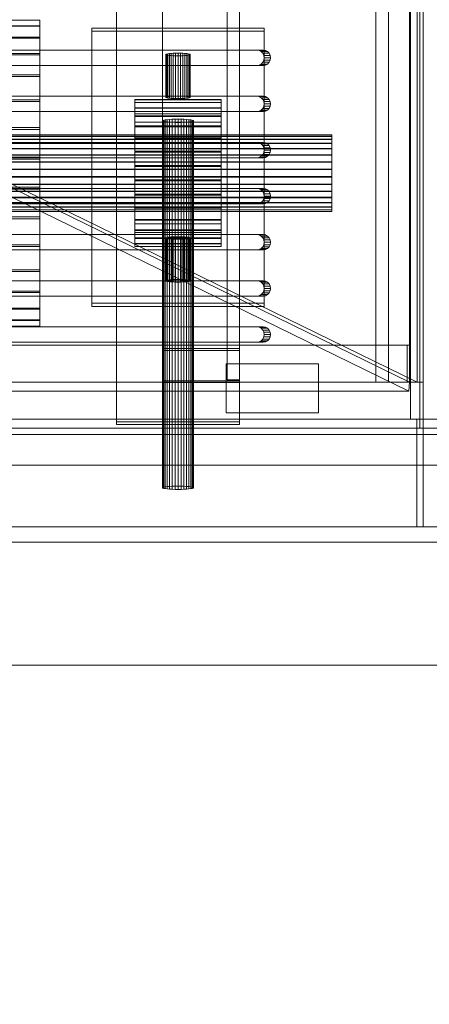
# Model space of a CAD drawing. Header units: millimetres. Extents: x -2233 to 61924, y -68080 to 6847.
# Tile 670 of 1056: x 27703 to 27837, y -18370 to -18050. Entities that reach past the tile are written whole.
import ezdxf

# ---------------------------------------------------------------- set-up
doc = ezdxf.new("R2010")
doc.units = ezdxf.units.MM
for name, color, linetype, lineweight in [('COTAS_P', 1, 'Continuous', 0), ('superior_bajante_movil', 7, 'Continuous', 0), ('superior_C09', 7, 'Continuous', 0)]:
    doc.layers.add(name, color=color, linetype=linetype, lineweight=lineweight)
doc.dimstyles.new('R19_100', dxfattribs={"dimtxt": 250, "dimasz": 150, "dimexe": 150, "dimexo": 80, "dimgap": 100, "dimtad": 1, "dimtih": 1, "dimtoh": 1, "dimdsep": 46, "dimcen": 0.09, "dimadec": 0, "dimazin": 0, "dimtfac": 1, "dimtdec": 4, "dimtofl": 0, "dimtmove": 0, "dimatfit": 3, "dimfxl": 1, "dimtolj": 1, "dimtzin": 0, "dimarcsym": 0})

# ---------------------------------------------------------------- blocks, each defined once
blk = doc.blocks.new('DIM_R28_46')
at = {"layer": 'COTAS_P'}
for p, q in [((26795.07, -18305), (26795.07, -19205)), ((28805.07, -18305), (28805.07, -19205)), ((26795.07, -19205), (26945.07, -19160)), ((28805.07, -19205), (28655.07, -19160)), ((26795.07, -19205), (28805.07, -19205)), ((26795.07, -19205), (26945.07, -19250)), ((28805.07, -19205), (28655.07, -19250))]:
    blk.add_line(p, q, dxfattribs=at)
blk.add_text('2010 P', height=250, dxfattribs=at).set_placement((27800.07, -19105))

msp = doc.modelspace()

# ---------------------------------------------------------------- linework, layer by layer
at = {"layer": 'superior_bajante_movil'}
for p, q in [((27833.667, -17777), (27833.667, -18183)), ((27834.693, -18183), (27834.693, -17777)), ((27834.693, -17780), (27834.693, -18180)), ((27819.312, -17792), (27819.312, -18168)), ((27823.416, -18168), (27823.416, -17792)), ((27830.246, -17792), (27830.246, -18168)), ((27830.588, -18168), (27830.588, -17792)), ((27832.777, -18168), (27832.777, -17792)), ((27834.693, -17792), (27834.693, -18168)), ((27780.66, -18060), (27644.405, -18060)), ((27646.457, -18060), (27782.712, -18060)), ((27780.66, -18060), (27782.712, -18060)), ((27781.386, -18060.122), (27780.66, -18060)), ((27781.386, -18060.122), (27783.438, -18060.122)), ((27782.041, -18060.477), (27781.386, -18060.122)), ((27782.712, -18060), (27783.438, -18060.122)), ((27783.438, -18060.122), (27784.093, -18060.477)), ((27782.041, -18060.477), (27784.093, -18060.477)), ((27782.561, -18061.031), (27782.041, -18060.477)), ((27782.561, -18061.031), (27784.613, -18061.031)), ((27782.895, -18061.727), (27782.561, -18061.031)), ((27782.561, -18063.969), (27782.895, -18063.273)), ((27782.895, -18061.727), (27784.947, -18061.727)), ((27783.01, -18062.5), (27782.895, -18061.727)), ((27782.895, -18063.273), (27783.01, -18062.5)), ((27782.895, -18063.273), (27784.947, -18063.273)), ((27783.01, -18062.5), (27785.062, -18062.5)), ((27784.093, -18060.477), (27784.613, -18061.031)), ((27784.613, -18061.031), (27784.947, -18061.727)), ((27784.947, -18063.273), (27784.613, -18063.969)), ((27784.947, -18061.727), (27785.062, -18062.5)), ((27785.062, -18062.5), (27784.947, -18063.273)), ((27644.405, -18065), (27780.66, -18065)), ((27782.712, -18065), (27646.457, -18065)), ((27780.66, -18065), (27781.386, -18064.878)), ((27780.66, -18065), (27782.712, -18065)), ((27781.386, -18064.878), (27782.041, -18064.523)), ((27781.386, -18064.878), (27783.438, -18064.878)), ((27782.041, -18064.523), (27782.561, -18063.969)), ((27782.041, -18064.523), (27784.093, -18064.523)), ((27782.561, -18063.969), (27784.613, -18063.969)), ((27783.438, -18064.878), (27782.712, -18065)), ((27784.093, -18064.523), (27783.438, -18064.878)), ((27784.613, -18063.969), (27784.093, -18064.523)), ((27780.66, -18075), (27644.405, -18075)), ((27646.457, -18075), (27782.712, -18075)), ((27780.66, -18075), (27782.712, -18075)), ((27781.386, -18075.122), (27780.66, -18075)), ((27781.386, -18075.122), (27783.438, -18075.122)), ((27782.041, -18075.477), (27781.386, -18075.122)), ((27782.041, -18075.477), (27784.093, -18075.477)), ((27782.561, -18076.031), (27782.041, -18075.477)), ((27782.561, -18076.031), (27784.613, -18076.031)), ((27782.895, -18076.727), (27782.561, -18076.031)), ((27782.712, -18075), (27783.438, -18075.122)), ((27783.438, -18075.122), (27784.093, -18075.477)), ((27784.093, -18075.477), (27784.613, -18076.031)), ((27784.613, -18076.031), (27784.947, -18076.727)), ((27781.386, -18079.878), (27782.041, -18079.523)), ((27782.041, -18079.523), (27782.561, -18078.969)), ((27782.041, -18079.523), (27784.093, -18079.523)), ((27782.561, -18078.969), (27782.895, -18078.273)), ((27782.561, -18078.969), (27784.613, -18078.969)), ((27782.895, -18076.727), (27784.947, -18076.727)), ((27783.01, -18077.5), (27782.895, -18076.727)), ((27782.895, -18078.273), (27783.01, -18077.5)), ((27782.895, -18078.273), (27784.947, -18078.273)), ((27783.01, -18077.5), (27785.062, -18077.5)), ((27784.093, -18079.523), (27783.438, -18079.878)), ((27784.613, -18078.969), (27784.093, -18079.523)), ((27784.947, -18078.273), (27784.613, -18078.969)), ((27784.947, -18076.727), (27785.062, -18077.5)), ((27785.062, -18077.5), (27784.947, -18078.273)), ((27644.405, -18080), (27780.66, -18080)), ((27782.712, -18080), (27646.457, -18080)), ((27650.067, -18080), (27830.246, -18168)), ((27652.598, -18080), (27832.777, -18168)), ((27780.66, -18080), (27781.386, -18079.878)), ((27780.66, -18080), (27782.712, -18080)), ((27781.386, -18079.878), (27783.438, -18079.878)), ((27783.438, -18079.878), (27782.712, -18080)), ((27830.041, -18170.939), (27649.862, -18082.939)), ((27780.66, -18090), (27644.405, -18090)), ((27646.457, -18090), (27782.712, -18090)), ((27780.66, -18090), (27782.712, -18090)), ((27781.386, -18090.122), (27780.66, -18090)), ((27781.386, -18090.122), (27783.438, -18090.122)), ((27782.041, -18090.477), (27781.386, -18090.122)), ((27782.041, -18090.477), (27784.093, -18090.477)), ((27782.561, -18091.031), (27782.041, -18090.477)), ((27782.561, -18091.031), (27784.613, -18091.031)), ((27782.895, -18091.727), (27782.561, -18091.031)), ((27782.712, -18090), (27783.438, -18090.122)), ((27782.895, -18091.727), (27784.947, -18091.727)), ((27783.01, -18092.5), (27782.895, -18091.727)), ((27783.438, -18090.122), (27784.093, -18090.477)), ((27784.093, -18090.477), (27784.613, -18091.031)), ((27784.613, -18091.031), (27784.947, -18091.727)), ((27784.947, -18091.727), (27785.062, -18092.5)), ((27644.405, -18095), (27780.66, -18095)), ((27782.712, -18095), (27646.457, -18095)), ((27780.66, -18095), (27781.386, -18094.878)), ((27780.66, -18095), (27782.712, -18095)), ((27781.386, -18094.878), (27782.041, -18094.523)), ((27781.386, -18094.878), (27783.438, -18094.878)), ((27782.041, -18094.523), (27782.561, -18093.969)), ((27782.041, -18094.523), (27784.093, -18094.523)), ((27782.561, -18093.969), (27782.895, -18093.273)), ((27782.561, -18093.969), (27784.613, -18093.969)), ((27783.438, -18094.878), (27782.712, -18095)), ((27782.895, -18093.273), (27783.01, -18092.5)), ((27782.895, -18093.273), (27784.947, -18093.273)), ((27783.01, -18092.5), (27785.062, -18092.5)), ((27784.093, -18094.523), (27783.438, -18094.878)), ((27784.613, -18093.969), (27784.093, -18094.523)), ((27784.947, -18093.273), (27784.613, -18093.969)), ((27785.062, -18092.5), (27784.947, -18093.273)), ((27780.66, -18105), (27644.405, -18105)), ((27646.457, -18105), (27782.712, -18105)), ((27780.66, -18105), (27782.712, -18105)), ((27781.386, -18105.122), (27780.66, -18105)), ((27781.386, -18105.122), (27783.438, -18105.122)), ((27782.041, -18105.477), (27781.386, -18105.122)), ((27782.712, -18105), (27783.438, -18105.122)), ((27783.438, -18105.122), (27784.093, -18105.477)), ((27782.041, -18105.477), (27784.093, -18105.477)), ((27782.561, -18106.031), (27782.041, -18105.477)), ((27782.561, -18106.031), (27784.613, -18106.031)), ((27782.895, -18106.727), (27782.561, -18106.031)), ((27782.561, -18108.969), (27782.895, -18108.273)), ((27782.895, -18106.727), (27784.947, -18106.727)), ((27783.01, -18107.5), (27782.895, -18106.727)), ((27782.895, -18108.273), (27783.01, -18107.5)), ((27782.895, -18108.273), (27784.947, -18108.273)), ((27783.01, -18107.5), (27785.062, -18107.5)), ((27784.093, -18105.477), (27784.613, -18106.031)), ((27784.613, -18106.031), (27784.947, -18106.727)), ((27784.947, -18108.273), (27784.613, -18108.969)), ((27784.947, -18106.727), (27785.062, -18107.5)), ((27785.062, -18107.5), (27784.947, -18108.273)), ((27644.405, -18110), (27780.66, -18110)), ((27782.712, -18110), (27646.457, -18110)), ((27780.66, -18110), (27781.386, -18109.878)), ((27780.66, -18110), (27782.712, -18110)), ((27781.386, -18109.878), (27782.041, -18109.523)), ((27781.386, -18109.878), (27783.438, -18109.878)), ((27782.041, -18109.523), (27782.561, -18108.969)), ((27782.041, -18109.523), (27784.093, -18109.523)), ((27782.561, -18108.969), (27784.613, -18108.969)), ((27783.438, -18109.878), (27782.712, -18110)), ((27784.093, -18109.523), (27783.438, -18109.878)), ((27784.613, -18108.969), (27784.093, -18109.523)), ((27780.66, -18120), (27644.405, -18120)), ((27646.457, -18120), (27782.712, -18120)), ((27780.66, -18120), (27782.712, -18120)), ((27781.386, -18120.122), (27780.66, -18120)), ((27781.386, -18120.122), (27783.438, -18120.122)), ((27782.041, -18120.477), (27781.386, -18120.122)), ((27782.041, -18120.477), (27784.093, -18120.477)), ((27782.561, -18121.031), (27782.041, -18120.477)), ((27782.561, -18121.031), (27784.613, -18121.031)), ((27782.895, -18121.727), (27782.561, -18121.031)), ((27782.712, -18120), (27783.438, -18120.122)), ((27783.438, -18120.122), (27784.093, -18120.477)), ((27784.093, -18120.477), (27784.613, -18121.031)), ((27784.613, -18121.031), (27784.947, -18121.727)), ((27782.041, -18124.523), (27782.561, -18123.969)), ((27782.561, -18123.969), (27782.895, -18123.273)), ((27782.561, -18123.969), (27784.613, -18123.969)), ((27782.895, -18121.727), (27784.947, -18121.727)), ((27783.01, -18122.5), (27782.895, -18121.727)), ((27782.895, -18123.273), (27783.01, -18122.5)), ((27782.895, -18123.273), (27784.947, -18123.273)), ((27783.01, -18122.5), (27785.062, -18122.5)), ((27784.613, -18123.969), (27784.093, -18124.523)), ((27784.947, -18123.273), (27784.613, -18123.969)), ((27784.947, -18121.727), (27785.062, -18122.5)), ((27785.062, -18122.5), (27784.947, -18123.273)), ((27644.405, -18125), (27780.66, -18125)), ((27782.712, -18125), (27646.457, -18125)), ((27780.66, -18125), (27781.386, -18124.878)), ((27780.66, -18125), (27782.712, -18125)), ((27781.386, -18124.878), (27782.041, -18124.523)), ((27781.386, -18124.878), (27783.438, -18124.878)), ((27782.041, -18124.523), (27784.093, -18124.523)), ((27783.438, -18124.878), (27782.712, -18125)), ((27784.093, -18124.523), (27783.438, -18124.878)), ((27780.66, -18135), (27644.405, -18135)), ((27646.457, -18135), (27782.712, -18135)), ((27780.66, -18135), (27782.712, -18135)), ((27781.386, -18135.122), (27780.66, -18135)), ((27781.386, -18135.122), (27783.438, -18135.122)), ((27782.041, -18135.477), (27781.386, -18135.122)), ((27782.041, -18135.477), (27784.093, -18135.477)), ((27782.561, -18136.031), (27782.041, -18135.477)), ((27782.561, -18136.031), (27784.613, -18136.031)), ((27782.895, -18136.727), (27782.561, -18136.031)), ((27782.712, -18135), (27783.438, -18135.122)), ((27782.895, -18136.727), (27784.947, -18136.727)), ((27783.01, -18137.5), (27782.895, -18136.727)), ((27783.438, -18135.122), (27784.093, -18135.477)), ((27784.093, -18135.477), (27784.613, -18136.031)), ((27784.613, -18136.031), (27784.947, -18136.727)), ((27784.947, -18136.727), (27785.062, -18137.5)), ((27644.405, -18140), (27780.66, -18140)), ((27782.712, -18140), (27646.457, -18140)), ((27780.66, -18140), (27781.386, -18139.878)), ((27780.66, -18140), (27782.712, -18140)), ((27781.386, -18139.878), (27782.041, -18139.523)), ((27781.386, -18139.878), (27783.438, -18139.878)), ((27782.041, -18139.523), (27782.561, -18138.969)), ((27782.041, -18139.523), (27784.093, -18139.523)), ((27782.561, -18138.969), (27782.895, -18138.273)), ((27782.561, -18138.969), (27784.613, -18138.969)), ((27783.438, -18139.878), (27782.712, -18140)), ((27782.895, -18138.273), (27783.01, -18137.5)), ((27782.895, -18138.273), (27784.947, -18138.273)), ((27783.01, -18137.5), (27785.062, -18137.5)), ((27784.093, -18139.523), (27783.438, -18139.878)), ((27784.613, -18138.969), (27784.093, -18139.523)), ((27784.947, -18138.273), (27784.613, -18138.969)), ((27785.062, -18137.5), (27784.947, -18138.273)), ((27780.66, -18150), (27644.405, -18150)), ((27646.457, -18150), (27782.712, -18150)), ((27780.66, -18150), (27782.712, -18150)), ((27781.386, -18150.122), (27780.66, -18150)), ((27782.712, -18150), (27783.438, -18150.122)), ((27781.386, -18150.122), (27783.438, -18150.122)), ((27782.041, -18150.477), (27781.386, -18150.122)), ((27782.041, -18150.477), (27784.093, -18150.477)), ((27782.561, -18151.031), (27782.041, -18150.477)), ((27782.561, -18151.031), (27784.613, -18151.031)), ((27782.895, -18151.727), (27782.561, -18151.031)), ((27782.561, -18153.969), (27782.895, -18153.273)), ((27782.895, -18151.727), (27784.947, -18151.727)), ((27783.01, -18152.5), (27782.895, -18151.727)), ((27782.895, -18153.273), (27783.01, -18152.5)), ((27782.895, -18153.273), (27784.947, -18153.273)), ((27783.01, -18152.5), (27785.062, -18152.5)), ((27783.438, -18150.122), (27784.093, -18150.477)), ((27784.093, -18150.477), (27784.613, -18151.031)), ((27784.613, -18151.031), (27784.947, -18151.727)), ((27784.947, -18153.273), (27784.613, -18153.969)), ((27784.947, -18151.727), (27785.062, -18152.5)), ((27785.062, -18152.5), (27784.947, -18153.273)), ((27829.562, -18156), (27077.808, -18156)), ((27078.834, -18156), (27830.588, -18156)), ((27644.405, -18155), (27780.66, -18155)), ((27782.712, -18155), (27646.457, -18155)), ((27780.66, -18155), (27781.386, -18154.878)), ((27780.66, -18155), (27782.712, -18155)), ((27781.386, -18154.878), (27782.041, -18154.523)), ((27781.386, -18154.878), (27783.438, -18154.878)), ((27782.041, -18154.523), (27782.561, -18153.969)), ((27782.041, -18154.523), (27784.093, -18154.523)), ((27782.561, -18153.969), (27784.613, -18153.969)), ((27783.438, -18154.878), (27782.712, -18155)), ((27784.093, -18154.523), (27783.438, -18154.878)), ((27784.613, -18153.969), (27784.093, -18154.523)), ((27829.562, -18168), (27829.562, -18156)), ((27830.588, -18156), (27829.562, -18156)), ((27830.588, -18156), (27830.588, -18168)), ((27770.656, -18178), (27770.656, -18162)), ((27770.656, -18162), (27800.656, -18162)), ((27800.656, -18162), (27800.656, -18178)), ((27077.808, -18168), (27829.562, -18168)), ((27830.246, -18168), (27078.492, -18168)), ((27830.588, -18168), (27078.834, -18168)), ((27082.939, -18168), (27834.693, -18168)), ((27819.312, -18168), (27830.588, -18168)), ((27819.312, -18168), (27823.416, -18168)), ((27834.693, -18168), (27823.416, -18168)), ((27830.588, -18168), (27829.562, -18168)), ((27830.246, -18168), (27830.041, -18170.939)), ((27832.777, -18168), (27830.246, -18168)), ((27830.588, -18180), (27830.588, -18168)), ((27834.693, -18168), (27830.588, -18168)), ((27834.693, -18168), (27834.693, -18180)), ((27078.287, -18170.939), (27830.041, -18170.939)), ((27800.656, -18178), (27770.656, -18178)), ((26850.067, -18180), (28353.576, -18180)), ((27078.834, -18180), (27830.588, -18180)), ((27832.64, -18180), (27080.886, -18180)), ((27834.693, -18180), (27082.939, -18180)), ((27084.991, -18180), (27836.745, -18180)), ((27834.693, -18180), (27830.588, -18180)), ((27832.64, -18215), (27832.64, -18180)), ((27834.693, -18180), (27832.64, -18180)), ((27834.693, -18180), (28351.524, -18180)), ((27834.693, -18180), (27836.745, -18180)), ((27834.693, -18180), (27834.693, -18215)), ((28336.817, -18185), (26833.309, -18185)), ((26846.989, -18185), (28350.498, -18185)), ((28352.55, -18183), (26849.041, -18183)), ((26850.067, -18183), (28353.576, -18183)), ((27833.667, -18183), (28350.498, -18183)), ((27833.667, -18183), (27834.693, -18183)), ((28351.524, -18183), (27834.693, -18183)), ((26849.041, -18195), (28352.55, -18195)), ((28353.576, -18195), (26850.067, -18195)), ((26833.309, -18215), (28336.817, -18215)), ((28350.498, -18215), (26846.989, -18215)), ((27080.886, -18215), (27832.64, -18215)), ((27834.693, -18215), (27082.939, -18215)), ((27834.693, -18215), (27832.64, -18215)), ((26950.067, -18220), (28253.576, -18220)), ((28253.576, -18260), (26950.067, -18260))]:
    msp.add_line(p, q, dxfattribs=at)
at = {"layer": 'superior_C09'}
for p, q in [((27750, -18157.053), (27750, -16117.822)), ((27750, -16118.451), (27750, -18157.681)), ((27771, -18157.053), (27771, -16117.822)), ((27775, -16117.822), (27775, -18157.053)), ((27775, -18157.681), (27775, -16118.451)), ((27750, -18167.522), (27750, -16128.291)), ((27750, -16128.919), (27750, -18168.15)), ((27771, -16127.977), (27771, -18167.208)), ((27775, -18167.208), (27775, -16127.977)), ((27775, -16128.291), (27775, -18167.522)), ((27775, -18168.15), (27775, -16128.919)), ((27735, -18180.869), (27735, -18011.803)), ((27775, -18011.803), (27775, -18180.869)), ((27735, -18012.641), (27735, -18181.706)), ((27775, -18181.706), (27775, -18012.641)), ((27710, -18050.209), (27290, -18050.209)), ((27290, -18050.275), (27710, -18050.275)), ((27710, -18050.209), (27710, -18052.057)), ((27710, -18050.275), (27710, -18050.209)), ((27710, -18052.251), (27710, -18050.275)), ((27710, -18052.057), (27290, -18052.057)), ((27710, -18052.251), (27290, -18052.251)), ((27710, -18052.057), (27710, -18055.747)), ((27710, -18056.063), (27710, -18052.251)), ((27727, -18142.345), (27727, -18052.84)), ((27727, -18052.84), (27783, -18052.84)), ((27727, -18052.84), (27727, -18053.886)), ((27783, -18053.886), (27727, -18053.886)), ((27727, -18053.886), (27727, -18143.392)), ((27783, -18052.84), (27783, -18142.345)), ((27783, -18052.84), (27783, -18053.886)), ((27783, -18143.392), (27783, -18053.886)), ((27710, -18055.747), (27290, -18055.747)), ((27710, -18056.063), (27290, -18056.063)), ((27710, -18055.747), (27710, -18061.138)), ((27710, -18061.563), (27710, -18056.063)), ((27710, -18061.138), (27290, -18061.138)), ((27710, -18061.563), (27290, -18061.563)), ((27710, -18061.138), (27710, -18068.022)), ((27710, -18068.54), (27710, -18061.563)), ((27751.077, -18061.342), (27751, -18061.424)), ((27751, -18061.424), (27751.077, -18061.505)), ((27751, -18061.424), (27751, -18075.347)), ((27751.304, -18061.263), (27751.077, -18061.342)), ((27751.077, -18075.265), (27751.077, -18061.342)), ((27751.077, -18061.505), (27751.304, -18061.584)), ((27751.077, -18075.428), (27751.077, -18061.505)), ((27751.674, -18061.191), (27751.304, -18061.263)), ((27751.304, -18075.186), (27751.304, -18061.263)), ((27751.304, -18061.584), (27751.674, -18061.656)), ((27751.304, -18075.507), (27751.304, -18061.584)), ((27752.172, -18061.128), (27751.674, -18061.191)), ((27751.674, -18075.114), (27751.674, -18061.191)), ((27751.674, -18061.656), (27752.172, -18061.72)), ((27751.674, -18075.579), (27751.674, -18061.656)), ((27752.778, -18061.075), (27752.172, -18061.128)), ((27752.172, -18075.051), (27752.172, -18061.128)), ((27752.172, -18061.72), (27752.778, -18061.772)), ((27752.172, -18075.643), (27752.172, -18061.72)), ((27753.469, -18061.037), (27752.778, -18061.075)), ((27752.778, -18074.999), (27752.778, -18061.075)), ((27752.778, -18061.772), (27753.469, -18061.811)), ((27752.778, -18075.695), (27752.778, -18061.772)), ((27754.22, -18061.013), (27753.469, -18061.037)), ((27753.469, -18074.96), (27753.469, -18061.037)), ((27753.469, -18061.811), (27754.22, -18061.834)), ((27753.469, -18075.734), (27753.469, -18061.811)), ((27755, -18061.005), (27754.22, -18061.013)), ((27754.22, -18074.936), (27754.22, -18061.013)), ((27754.22, -18061.834), (27755, -18061.842)), ((27754.22, -18075.757), (27754.22, -18061.834)), ((27755.78, -18061.013), (27755, -18061.005)), ((27755, -18074.928), (27755, -18061.005)), ((27755, -18061.842), (27755.78, -18061.834)), ((27755, -18075.765), (27755, -18061.842)), ((27756.531, -18061.037), (27755.78, -18061.013)), ((27755.78, -18074.936), (27755.78, -18061.013)), ((27755.78, -18061.834), (27756.531, -18061.811)), ((27755.78, -18075.757), (27755.78, -18061.834)), ((27757.222, -18061.075), (27756.531, -18061.037)), ((27756.531, -18074.96), (27756.531, -18061.037)), ((27756.531, -18061.811), (27757.222, -18061.772)), ((27756.531, -18075.734), (27756.531, -18061.811)), ((27757.828, -18061.128), (27757.222, -18061.075)), ((27757.222, -18074.999), (27757.222, -18061.075)), ((27757.222, -18061.772), (27757.828, -18061.72)), ((27757.222, -18075.695), (27757.222, -18061.772)), ((27758.326, -18061.191), (27757.828, -18061.128)), ((27757.828, -18075.051), (27757.828, -18061.128)), ((27757.828, -18061.72), (27758.326, -18061.656)), ((27757.828, -18075.643), (27757.828, -18061.72)), ((27758.696, -18061.263), (27758.326, -18061.191)), ((27758.326, -18075.114), (27758.326, -18061.191)), ((27758.326, -18061.656), (27758.696, -18061.584)), ((27758.326, -18075.579), (27758.326, -18061.656)), ((27758.923, -18061.342), (27758.696, -18061.263)), ((27758.696, -18075.186), (27758.696, -18061.263)), ((27758.696, -18061.584), (27758.923, -18061.505)), ((27758.696, -18075.507), (27758.696, -18061.584)), ((27759, -18061.424), (27758.923, -18061.342)), ((27758.923, -18075.265), (27758.923, -18061.342)), ((27758.923, -18061.505), (27759, -18061.424)), ((27758.923, -18075.428), (27758.923, -18061.505)), ((27759, -18075.347), (27759, -18061.424)), ((27710, -18068.022), (27290, -18068.022)), ((27710, -18068.54), (27290, -18068.54)), ((27710, -18068.022), (27710, -18076.135)), ((27710, -18076.726), (27710, -18068.54)), ((27710, -18076.135), (27290, -18076.135)), ((27710, -18076.135), (27710, -18085.165)), ((27741, -18076.987), (27741, -18076.1)), ((27741, -18076.1), (27741, -18076.132)), ((27769, -18076.1), (27741, -18076.1)), ((27741, -18076.132), (27741, -18077.081)), ((27741, -18076.132), (27769, -18076.132)), ((27751, -18075.347), (27751.077, -18075.265)), ((27751.077, -18075.428), (27751, -18075.347)), ((27751.077, -18075.265), (27751.304, -18075.186)), ((27751.304, -18075.507), (27751.077, -18075.428)), ((27751.304, -18075.186), (27751.674, -18075.114)), ((27751.674, -18075.579), (27751.304, -18075.507)), ((27751.674, -18075.114), (27752.172, -18075.051)), ((27752.172, -18075.643), (27751.674, -18075.579)), ((27752.172, -18075.051), (27752.778, -18074.999)), ((27752.778, -18075.695), (27752.172, -18075.643)), ((27752.778, -18074.999), (27753.469, -18074.96)), ((27753.469, -18075.734), (27752.778, -18075.695)), ((27753.469, -18074.96), (27754.22, -18074.936)), ((27754.22, -18075.757), (27753.469, -18075.734)), ((27754.22, -18074.936), (27755, -18074.928)), ((27755, -18075.765), (27754.22, -18075.757)), ((27755, -18074.928), (27755.78, -18074.936)), ((27755.78, -18075.757), (27755, -18075.765)), ((27755.78, -18074.936), (27756.531, -18074.96)), ((27756.531, -18075.734), (27755.78, -18075.757)), ((27756.531, -18074.96), (27757.222, -18074.999)), ((27757.222, -18075.695), (27756.531, -18075.734)), ((27757.222, -18074.999), (27757.828, -18075.051)), ((27757.828, -18075.643), (27757.222, -18075.695)), ((27757.828, -18075.051), (27758.326, -18075.114)), ((27758.326, -18075.579), (27757.828, -18075.643)), ((27758.326, -18075.114), (27758.696, -18075.186)), ((27758.696, -18075.507), (27758.326, -18075.579)), ((27758.696, -18075.186), (27758.923, -18075.265)), ((27758.923, -18075.428), (27758.696, -18075.507)), ((27758.923, -18075.265), (27759, -18075.347)), ((27759, -18075.347), (27758.923, -18075.428)), ((27769, -18076.1), (27769, -18076.987)), ((27769, -18076.132), (27769, -18076.1)), ((27769, -18077.081), (27769, -18076.132)), ((27710, -18076.726), (27290, -18076.726)), ((27710, -18085.807), (27710, -18076.726)), ((27741, -18078.759), (27741, -18076.987)), ((27769, -18076.987), (27741, -18076.987)), ((27741, -18077.081), (27741, -18078.91)), ((27769, -18077.081), (27741, -18077.081)), ((27741, -18081.346), (27741, -18078.759)), ((27769, -18078.759), (27741, -18078.759)), ((27741, -18078.91), (27741, -18081.55)), ((27769, -18078.91), (27741, -18078.91)), ((27769, -18076.987), (27769, -18078.759)), ((27769, -18078.91), (27769, -18077.081)), ((27769, -18078.759), (27769, -18081.346)), ((27769, -18081.55), (27769, -18078.91)), ((27741, -18116.54), (27741, -18080.738)), ((27741, -18080.738), (27769, -18080.738)), ((27741, -18080.738), (27741, -18083.46)), ((27741, -18084.651), (27741, -18081.346)), ((27769, -18081.346), (27741, -18081.346)), ((27741, -18081.55), (27741, -18084.899)), ((27769, -18081.55), (27741, -18081.55)), ((27750.381, -18082.788), (27750.096, -18082.887)), ((27750.843, -18082.698), (27750.381, -18082.788)), ((27750.381, -18202.129), (27750.381, -18082.788)), ((27751.464, -18082.619), (27750.843, -18082.698)), ((27750.843, -18202.039), (27750.843, -18082.698)), ((27752.222, -18082.554), (27751.464, -18082.619)), ((27751.464, -18201.959), (27751.464, -18082.619)), ((27753.087, -18082.505), (27752.222, -18082.554)), ((27752.222, -18201.894), (27752.222, -18082.554)), ((27754.025, -18082.475), (27753.087, -18082.505)), ((27753.087, -18201.846), (27753.087, -18082.505)), ((27755, -18082.465), (27754.025, -18082.475)), ((27754.025, -18201.816), (27754.025, -18082.475)), ((27755.975, -18082.475), (27755, -18082.465)), ((27755, -18201.806), (27755, -18082.465)), ((27756.913, -18082.505), (27755.975, -18082.475)), ((27755.975, -18201.816), (27755.975, -18082.475)), ((27757.778, -18082.554), (27756.913, -18082.505)), ((27756.913, -18201.846), (27756.913, -18082.505)), ((27758.536, -18082.619), (27757.778, -18082.554)), ((27757.778, -18201.894), (27757.778, -18082.554)), ((27759.157, -18082.698), (27758.536, -18082.619)), ((27758.536, -18201.959), (27758.536, -18082.619)), ((27759.619, -18082.788), (27759.157, -18082.698)), ((27759.157, -18202.039), (27759.157, -18082.698)), ((27759.904, -18082.887), (27759.619, -18082.788)), ((27759.619, -18202.129), (27759.619, -18082.788)), ((27769, -18080.738), (27769, -18116.54)), ((27769, -18080.738), (27769, -18083.46)), ((27769, -18081.346), (27769, -18084.651)), ((27769, -18084.899), (27769, -18081.55)), ((27710, -18085.165), (27290, -18085.165)), ((27710, -18085.807), (27290, -18085.807)), ((27710, -18085.165), (27710, -18094.766)), ((27710, -18095.433), (27710, -18085.807)), ((27769, -18083.46), (27741, -18083.46)), ((27741, -18083.46), (27741, -18119.262)), ((27741, -18088.545), (27741, -18084.651)), ((27769, -18084.651), (27741, -18084.651)), ((27741, -18084.899), (27741, -18088.829)), ((27769, -18084.899), (27741, -18084.899)), ((27750.096, -18082.887), (27750, -18082.989)), ((27750, -18082.989), (27750.096, -18083.091)), ((27750, -18082.989), (27750, -18202.329)), ((27750.096, -18202.227), (27750.096, -18082.887)), ((27750.096, -18083.091), (27750.381, -18083.189)), ((27750.096, -18202.431), (27750.096, -18083.091)), ((27750.381, -18083.189), (27750.843, -18083.28)), ((27750.381, -18202.53), (27750.381, -18083.189)), ((27750.843, -18083.28), (27751.464, -18083.359)), ((27750.843, -18202.62), (27750.843, -18083.28)), ((27751.464, -18083.359), (27752.222, -18083.424)), ((27751.464, -18202.699), (27751.464, -18083.359)), ((27752.222, -18083.424), (27753.087, -18083.472)), ((27752.222, -18202.765), (27752.222, -18083.424)), ((27753.087, -18083.472), (27754.025, -18083.502)), ((27753.087, -18202.813), (27753.087, -18083.472)), ((27754.025, -18083.502), (27755, -18083.512)), ((27754.025, -18202.843), (27754.025, -18083.502)), ((27755, -18083.512), (27755.975, -18083.502)), ((27755, -18202.853), (27755, -18083.512)), ((27755.975, -18083.502), (27756.913, -18083.472)), ((27755.975, -18202.843), (27755.975, -18083.502)), ((27756.913, -18083.472), (27757.778, -18083.424)), ((27756.913, -18202.813), (27756.913, -18083.472)), ((27757.778, -18083.424), (27758.536, -18083.359)), ((27757.778, -18202.765), (27757.778, -18083.424)), ((27758.536, -18083.359), (27759.157, -18083.28)), ((27758.536, -18202.699), (27758.536, -18083.359)), ((27759.157, -18083.28), (27759.619, -18083.189)), ((27759.157, -18202.62), (27759.157, -18083.28)), ((27759.619, -18083.189), (27759.904, -18083.091)), ((27759.619, -18202.53), (27759.619, -18083.189)), ((27760, -18082.989), (27759.904, -18082.887)), ((27759.904, -18202.227), (27759.904, -18082.887)), ((27759.904, -18083.091), (27760, -18082.989)), ((27759.904, -18202.431), (27759.904, -18083.091)), ((27760, -18202.329), (27760, -18082.989)), ((27769, -18119.262), (27769, -18083.46)), ((27769, -18084.651), (27769, -18088.545)), ((27769, -18088.829), (27769, -18084.899)), ((27805, -18087.552), (27195, -18087.552)), ((27195, -18087.569), (27805, -18087.569)), ((27805, -18088.014), (27195, -18088.014)), ((27805, -18088.063), (27195, -18088.063)), ((27805, -18088.937), (27195, -18088.937)), ((27805, -18089.016), (27195, -18089.016)), ((27741, -18092.879), (27741, -18088.545)), ((27769, -18088.545), (27741, -18088.545)), ((27741, -18088.829), (27741, -18093.187)), ((27769, -18088.829), (27741, -18088.829)), ((27769, -18088.545), (27769, -18092.879)), ((27769, -18093.187), (27769, -18088.829)), ((27805, -18087.552), (27805, -18088.014)), ((27805, -18087.569), (27805, -18087.552)), ((27805, -18088.063), (27805, -18087.569)), ((27805, -18088.014), (27805, -18088.937)), ((27805, -18089.016), (27805, -18088.063)), ((27805, -18088.937), (27805, -18090.284)), ((27805, -18090.391), (27805, -18089.016)), ((27805, -18090.284), (27195, -18090.284)), ((27805, -18090.391), (27195, -18090.391)), ((27805, -18092.006), (27195, -18092.006)), ((27805, -18092.135), (27195, -18092.135)), ((27805, -18090.284), (27805, -18092.006)), ((27805, -18092.135), (27805, -18090.391)), ((27805, -18092.006), (27805, -18094.034)), ((27805, -18094.182), (27805, -18092.135)), ((27805, -18094.034), (27195, -18094.034)), ((27805, -18094.182), (27195, -18094.182)), ((27710, -18094.766), (27290, -18094.766)), ((27710, -18095.433), (27290, -18095.433)), ((27710, -18094.766), (27710, -18104.567)), ((27710, -18105.234), (27710, -18095.433)), ((27741, -18097.488), (27741, -18092.879)), ((27769, -18092.879), (27741, -18092.879)), ((27741, -18093.187), (27741, -18097.808)), ((27769, -18093.187), (27741, -18093.187)), ((27769, -18092.879), (27769, -18097.488)), ((27769, -18097.808), (27769, -18093.187)), ((27805, -18094.034), (27805, -18096.291)), ((27805, -18096.452), (27805, -18094.182)), ((27805, -18096.291), (27195, -18096.291)), ((27805, -18096.452), (27195, -18096.452)), ((27805, -18098.691), (27195, -18098.691)), ((27741, -18102.192), (27741, -18097.488)), ((27769, -18097.488), (27741, -18097.488)), ((27741, -18097.808), (27741, -18102.512)), ((27769, -18097.808), (27741, -18097.808)), ((27769, -18097.488), (27769, -18102.192)), ((27769, -18102.512), (27769, -18097.808)), ((27805, -18096.291), (27805, -18098.691)), ((27805, -18098.858), (27805, -18096.452)), ((27805, -18098.691), (27805, -18101.142)), ((27805, -18098.858), (27195, -18098.858)), ((27805, -18101.142), (27195, -18101.142)), ((27805, -18101.309), (27195, -18101.309)), ((27805, -18101.309), (27805, -18098.858)), ((27805, -18101.142), (27805, -18103.548)), ((27805, -18103.709), (27805, -18101.309)), ((27805, -18103.548), (27195, -18103.548)), ((27805, -18103.709), (27195, -18103.709)), ((27710, -18104.567), (27290, -18104.567)), ((27710, -18105.234), (27290, -18105.234)), ((27710, -18104.567), (27710, -18114.193)), ((27710, -18114.835), (27710, -18105.234)), ((27741, -18106.813), (27741, -18102.192)), ((27769, -18102.192), (27741, -18102.192)), ((27741, -18102.512), (27741, -18107.121)), ((27769, -18102.512), (27741, -18102.512)), ((27769, -18102.192), (27769, -18106.813)), ((27769, -18107.121), (27769, -18102.512)), ((27805, -18103.548), (27805, -18105.818)), ((27805, -18105.966), (27805, -18103.709)), ((27805, -18105.818), (27195, -18105.818)), ((27805, -18105.966), (27195, -18105.966)), ((27805, -18107.865), (27195, -18107.865)), ((27805, -18107.994), (27195, -18107.994)), ((27741, -18111.171), (27741, -18106.813)), ((27769, -18106.813), (27741, -18106.813)), ((27741, -18107.121), (27741, -18111.455)), ((27769, -18107.121), (27741, -18107.121)), ((27769, -18106.813), (27769, -18111.171)), ((27769, -18111.455), (27769, -18107.121)), ((27805, -18105.818), (27805, -18107.865)), ((27805, -18107.994), (27805, -18105.966)), ((27805, -18107.865), (27805, -18109.609)), ((27805, -18109.716), (27805, -18107.994)), ((27805, -18109.609), (27195, -18109.609)), ((27805, -18109.716), (27195, -18109.716)), ((27805, -18110.984), (27195, -18110.984)), ((27805, -18111.063), (27195, -18111.063)), ((27741, -18115.101), (27741, -18111.171)), ((27769, -18111.171), (27741, -18111.171)), ((27741, -18111.455), (27741, -18115.349)), ((27769, -18111.455), (27741, -18111.455)), ((27769, -18111.171), (27769, -18115.101)), ((27769, -18115.349), (27769, -18111.455)), ((27805, -18109.609), (27805, -18110.984)), ((27805, -18111.063), (27805, -18109.716)), ((27805, -18110.984), (27805, -18111.937)), ((27805, -18111.986), (27805, -18111.063)), ((27805, -18111.937), (27195, -18111.937)), ((27805, -18111.986), (27195, -18111.986)), ((27805, -18112.431), (27195, -18112.431)), ((27805, -18112.448), (27195, -18112.448)), ((27710, -18114.193), (27290, -18114.193)), ((27710, -18114.835), (27290, -18114.835)), ((27710, -18114.193), (27710, -18123.274)), ((27710, -18123.865), (27710, -18114.835)), ((27805, -18111.937), (27805, -18112.431)), ((27805, -18112.448), (27805, -18111.986)), ((27805, -18112.431), (27805, -18112.448)), ((27741, -18118.45), (27741, -18115.101)), ((27769, -18115.101), (27741, -18115.101)), ((27741, -18115.349), (27741, -18118.654)), ((27769, -18115.349), (27741, -18115.349)), ((27769, -18116.54), (27741, -18116.54)), ((27741, -18116.54), (27741, -18119.262)), ((27769, -18115.101), (27769, -18118.45)), ((27769, -18118.654), (27769, -18115.349)), ((27769, -18119.262), (27769, -18116.54)), ((27741, -18121.09), (27741, -18118.45)), ((27769, -18118.45), (27741, -18118.45)), ((27741, -18118.654), (27741, -18121.241)), ((27769, -18118.654), (27741, -18118.654)), ((27741, -18119.262), (27769, -18119.262)), ((27741, -18122.919), (27741, -18121.09)), ((27769, -18121.09), (27741, -18121.09)), ((27741, -18121.241), (27741, -18123.013)), ((27769, -18121.241), (27741, -18121.241)), ((27751.077, -18121.012), (27751, -18121.094)), ((27751, -18121.094), (27751.077, -18121.176)), ((27751, -18121.094), (27751, -18135.017)), ((27751.304, -18120.934), (27751.077, -18121.012)), ((27751.077, -18134.935), (27751.077, -18121.012)), ((27751.077, -18121.176), (27751.304, -18121.254)), ((27751.077, -18135.099), (27751.077, -18121.176)), ((27751.674, -18120.861), (27751.304, -18120.934)), ((27751.304, -18134.857), (27751.304, -18120.934)), ((27751.304, -18121.254), (27751.674, -18121.327)), ((27751.304, -18135.177), (27751.304, -18121.254)), ((27752.172, -18120.798), (27751.674, -18120.861)), ((27751.674, -18134.784), (27751.674, -18120.861)), ((27752.778, -18120.746), (27752.172, -18120.798)), ((27752.172, -18134.721), (27752.172, -18120.798)), ((27753.469, -18120.707), (27752.778, -18120.746)), ((27752.778, -18134.669), (27752.778, -18120.746)), ((27754.22, -18120.683), (27753.469, -18120.707)), ((27753.469, -18134.63), (27753.469, -18120.707)), ((27755, -18120.675), (27754.22, -18120.683)), ((27754.22, -18134.606), (27754.22, -18120.683)), ((27755.78, -18120.683), (27755, -18120.675)), ((27755, -18134.598), (27755, -18120.675)), ((27756.531, -18120.707), (27755.78, -18120.683)), ((27755.78, -18134.606), (27755.78, -18120.683)), ((27757.222, -18120.746), (27756.531, -18120.707)), ((27756.531, -18134.63), (27756.531, -18120.707)), ((27757.828, -18120.798), (27757.222, -18120.746)), ((27757.222, -18134.669), (27757.222, -18120.746)), ((27758.326, -18120.861), (27757.828, -18120.798)), ((27757.828, -18134.721), (27757.828, -18120.798)), ((27758.696, -18120.934), (27758.326, -18120.861)), ((27758.326, -18134.784), (27758.326, -18120.861)), ((27758.326, -18121.327), (27758.696, -18121.254)), ((27758.923, -18121.012), (27758.696, -18120.934)), ((27758.696, -18134.857), (27758.696, -18120.934)), ((27758.696, -18121.254), (27758.923, -18121.176)), ((27758.696, -18135.177), (27758.696, -18121.254)), ((27759, -18121.094), (27758.923, -18121.012)), ((27758.923, -18134.935), (27758.923, -18121.012)), ((27758.923, -18121.176), (27759, -18121.094)), ((27758.923, -18135.099), (27758.923, -18121.176)), ((27759, -18135.017), (27759, -18121.094)), ((27769, -18118.45), (27769, -18121.09)), ((27769, -18121.241), (27769, -18118.654)), ((27769, -18121.09), (27769, -18122.919)), ((27769, -18123.013), (27769, -18121.241)), ((27710, -18123.274), (27290, -18123.274)), ((27710, -18123.865), (27290, -18123.865)), ((27710, -18123.274), (27710, -18131.46)), ((27710, -18131.978), (27710, -18123.865)), ((27741, -18123.868), (27741, -18122.919)), ((27769, -18122.919), (27741, -18122.919)), ((27741, -18123.013), (27741, -18123.9)), ((27769, -18123.013), (27741, -18123.013)), ((27741, -18123.9), (27741, -18123.868)), ((27769, -18123.868), (27741, -18123.868)), ((27769, -18123.9), (27741, -18123.9)), ((27751.674, -18121.327), (27752.172, -18121.39)), ((27751.674, -18135.25), (27751.674, -18121.327)), ((27752.172, -18121.39), (27752.778, -18121.442)), ((27752.172, -18135.313), (27752.172, -18121.39)), ((27752.778, -18121.442), (27753.469, -18121.481)), ((27752.778, -18135.365), (27752.778, -18121.442)), ((27753.469, -18121.481), (27754.22, -18121.505)), ((27753.469, -18135.404), (27753.469, -18121.481)), ((27754.22, -18121.505), (27755, -18121.513)), ((27754.22, -18135.428), (27754.22, -18121.505)), ((27755, -18121.513), (27755.78, -18121.505)), ((27755, -18135.436), (27755, -18121.513)), ((27755.78, -18121.505), (27756.531, -18121.481)), ((27755.78, -18135.428), (27755.78, -18121.505)), ((27756.531, -18121.481), (27757.222, -18121.442)), ((27756.531, -18135.404), (27756.531, -18121.481)), ((27757.222, -18121.442), (27757.828, -18121.39)), ((27757.222, -18135.365), (27757.222, -18121.442)), ((27757.828, -18121.39), (27758.326, -18121.327)), ((27757.828, -18135.313), (27757.828, -18121.39)), ((27758.326, -18135.25), (27758.326, -18121.327)), ((27769, -18122.919), (27769, -18123.868)), ((27769, -18123.9), (27769, -18123.013)), ((27769, -18123.868), (27769, -18123.9)), ((27710, -18131.46), (27290, -18131.46)), ((27710, -18131.978), (27290, -18131.978)), ((27710, -18131.46), (27710, -18138.437)), ((27710, -18138.862), (27710, -18131.978)), ((27751, -18135.017), (27751.077, -18134.935)), ((27751.077, -18135.099), (27751, -18135.017)), ((27751.077, -18134.935), (27751.304, -18134.857)), ((27751.304, -18135.177), (27751.077, -18135.099)), ((27751.304, -18134.857), (27751.674, -18134.784)), ((27751.674, -18135.25), (27751.304, -18135.177)), ((27751.674, -18134.784), (27752.172, -18134.721)), ((27752.172, -18135.313), (27751.674, -18135.25)), ((27752.172, -18134.721), (27752.778, -18134.669)), ((27752.778, -18135.365), (27752.172, -18135.313)), ((27752.778, -18134.669), (27753.469, -18134.63)), ((27753.469, -18135.404), (27752.778, -18135.365)), ((27753.469, -18134.63), (27754.22, -18134.606)), ((27754.22, -18135.428), (27753.469, -18135.404)), ((27754.22, -18134.606), (27755, -18134.598)), ((27755, -18135.436), (27754.22, -18135.428)), ((27755, -18134.598), (27755.78, -18134.606)), ((27755.78, -18135.428), (27755, -18135.436)), ((27755.78, -18134.606), (27756.531, -18134.63)), ((27756.531, -18135.404), (27755.78, -18135.428)), ((27756.531, -18134.63), (27757.222, -18134.669)), ((27757.222, -18135.365), (27756.531, -18135.404)), ((27757.222, -18134.669), (27757.828, -18134.721)), ((27757.828, -18135.313), (27757.222, -18135.365)), ((27757.828, -18134.721), (27758.326, -18134.784)), ((27758.326, -18135.25), (27757.828, -18135.313)), ((27758.326, -18134.784), (27758.696, -18134.857)), ((27758.696, -18135.177), (27758.326, -18135.25)), ((27758.696, -18134.857), (27758.923, -18134.935)), ((27758.923, -18135.099), (27758.696, -18135.177)), ((27758.923, -18134.935), (27759, -18135.017)), ((27759, -18135.017), (27758.923, -18135.099)), ((27710, -18138.437), (27290, -18138.437)), ((27710, -18138.862), (27290, -18138.862)), ((27710, -18138.437), (27710, -18143.937)), ((27710, -18144.253), (27710, -18138.862)), ((27783, -18142.345), (27727, -18142.345)), ((27727, -18142.345), (27727, -18143.392)), ((27727, -18143.392), (27783, -18143.392)), ((27783, -18143.392), (27783, -18142.345)), ((27710, -18143.937), (27290, -18143.937)), ((27710, -18144.253), (27290, -18144.253)), ((27710, -18143.937), (27710, -18147.749)), ((27710, -18147.943), (27710, -18144.253)), ((27710, -18147.749), (27290, -18147.749)), ((27710, -18147.943), (27290, -18147.943)), ((27710, -18149.725), (27290, -18149.725)), ((27710, -18149.791), (27290, -18149.791)), ((27710, -18147.749), (27710, -18149.725)), ((27710, -18149.791), (27710, -18147.943)), ((27710, -18149.725), (27710, -18149.791)), ((27775, -18157.053), (27750, -18157.053)), ((27750, -18157.053), (27750, -18157.681)), ((27750, -18157.681), (27775, -18157.681)), ((27775, -18157.053), (27771, -18157.053)), ((27771, -18157.053), (27771, -18167.208)), ((27775, -18167.208), (27775, -18157.053)), ((27775, -18157.681), (27775, -18157.053)), ((27775, -18167.522), (27750, -18167.522)), ((27750, -18167.522), (27750, -18168.15)), ((27750, -18168.15), (27775, -18168.15)), ((27771, -18167.208), (27775, -18167.208)), ((27775, -18168.15), (27775, -18167.522)), ((27775, -18180.869), (27735, -18180.869)), ((27735, -18180.869), (27735, -18181.706)), ((27735, -18181.706), (27775, -18181.706)), ((27775, -18181.706), (27775, -18180.869)), ((27750, -18202.329), (27750.096, -18202.227)), ((27750.096, -18202.431), (27750, -18202.329)), ((27750.096, -18202.227), (27750.381, -18202.129)), ((27750.381, -18202.53), (27750.096, -18202.431)), ((27750.381, -18202.129), (27750.843, -18202.039)), ((27750.843, -18202.62), (27750.381, -18202.53)), ((27750.843, -18202.039), (27751.464, -18201.959)), ((27751.464, -18202.699), (27750.843, -18202.62)), ((27751.464, -18201.959), (27752.222, -18201.894)), ((27752.222, -18202.765), (27751.464, -18202.699)), ((27752.222, -18201.894), (27753.087, -18201.846)), ((27753.087, -18202.813), (27752.222, -18202.765)), ((27753.087, -18201.846), (27754.025, -18201.816)), ((27754.025, -18202.843), (27753.087, -18202.813)), ((27754.025, -18201.816), (27755, -18201.806)), ((27755, -18202.853), (27754.025, -18202.843)), ((27755, -18201.806), (27755.975, -18201.816)), ((27755.975, -18202.843), (27755, -18202.853)), ((27755.975, -18201.816), (27756.913, -18201.846)), ((27756.913, -18202.813), (27755.975, -18202.843)), ((27756.913, -18201.846), (27757.778, -18201.894)), ((27757.778, -18202.765), (27756.913, -18202.813)), ((27757.778, -18201.894), (27758.536, -18201.959)), ((27758.536, -18202.699), (27757.778, -18202.765)), ((27758.536, -18201.959), (27759.157, -18202.039)), ((27759.157, -18202.62), (27758.536, -18202.699)), ((27759.157, -18202.039), (27759.619, -18202.129)), ((27759.619, -18202.53), (27759.157, -18202.62)), ((27759.619, -18202.129), (27759.904, -18202.227)), ((27759.904, -18202.431), (27759.619, -18202.53)), ((27759.904, -18202.227), (27760, -18202.329)), ((27760, -18202.329), (27759.904, -18202.431))]:
    msp.add_line(p, q, dxfattribs=at)

# ---------------------------------------------------------------- dimensions: what is measured, and where the dimension line sits
at = {"layer": 'COTAS_P'}
dim = msp.add_aligned_dim(p1=(26795.067, -18305), p2=(28805.067, -18305), distance=-900, text='<> P', dimstyle='R19_100', dxfattribs=at)
dim.commit()
dim.dimension.update_dxf_attribs({"geometry": 'DIM_R28_46', "text_midpoint": (27800.067, -19205)})

doc.saveas('drawing.dxf')
